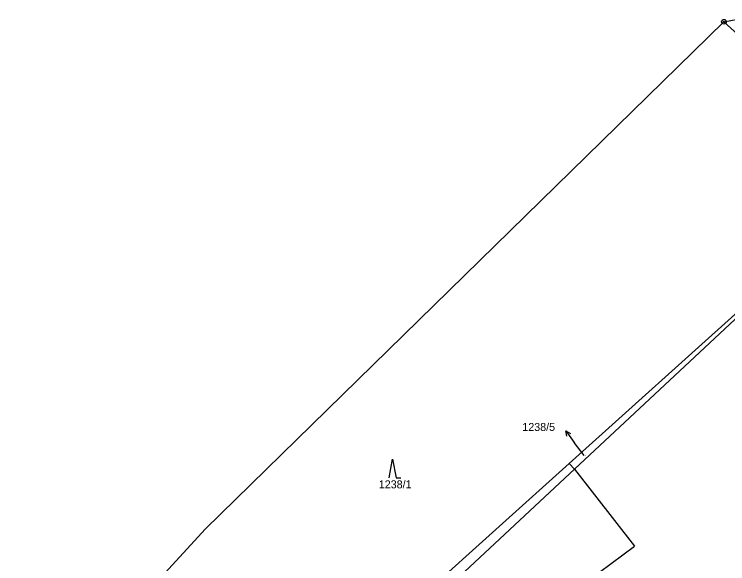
# Model space of a CAD drawing. Extents: x -763205 to -760228, y -1155311 to -1152844.
# Drawn here: x -761281 to -761129.4, y -1153957 to -1153840.2 of the extents above; entities that cross this region are included whole.
import ezdxf

# ---------------------------------------------------------------- set-up
doc = ezdxf.new("R2010")
doc.units = 0
for name, color, linetype in [('Vrstva 1', 7, 'Continuous'), ('Vrstva 13', 7, 'Continuous'), ('Vrstva 16', 7, 'Continuous'), ('Vrstva 18', 7, 'Continuous'), ('Vrstva 24', 7, 'Continuous'), ('Vrstva 25', 7, 'Continuous'), ('Vrstva 6', 7, 'Continuous')]:
    doc.layers.add(name, color=color, linetype=linetype)

msp = doc.modelspace()

# ---------------------------------------------------------------- linework, layer by layer
at = {"layer": 'Vrstva 1'}
for p, q in [((-761130.25, -1153841.8), (-761094.99, -1153874.24)), ((-761162.03, -1153936.88), (-761094.99, -1153874.24)), ((-761222.52, -1153993.4), (-761162.03, -1153936.88))]:
    msp.add_line(p, q, dxfattribs=at)
at = {"layer": 'Vrstva 13'}
for p, q in [((-761130.25, -1153841.8), (-761121.94, -1153840.2)), ((-761240.45, -1153949.68), (-761130.25, -1153841.8)), ((-761281.02, -1153993.61), (-761240.45, -1153949.68))]:
    msp.add_line(p, q, dxfattribs=at)
at = {"layer": 'Vrstva 16'}
for p in [(-761163.83, -1153928.775), (-761159.97, -1153934.01)]:
    msp.add_line(p, (-761162.05, -1153931.19), dxfattribs=at)
msp.add_lwpolyline([(-761163.639, -1153929.876), (-761163.83, -1153928.775), (-761162.834, -1153929.283)], dxfattribs=at)
at = {"layer": 'Vrstva 24'}
for radius in [0.5, 0.1]:
    msp.add_circle((-761130.25, -1153841.8), radius, dxfattribs=at)
at = {"layer": 'Vrstva 25'}
msp.add_lwpolyline([(-761201.38, -1153938.77), (-761200.68, -1153934.77), (-761199.88, -1153938.77), (-761198.88, -1153938.77)], dxfattribs=at)
at = {"layer": 'Vrstva 6'}
for p, q in [((-761163.12, -1153935.69), (-761094.99, -1153874.24)), ((-761181.53, -1153952.29), (-761163.12, -1153935.69)), ((-761163.12, -1153935.69), (-761162.03, -1153936.88)), ((-761162.03, -1153936.88), (-761149.23, -1153953.23)), ((-761258.41, -1154021.07), (-761181.53, -1153952.29)), ((-761248.12, -1154026.72), (-761149.23, -1153953.23))]:
    msp.add_line(p, q, dxfattribs=at)

# ---------------------------------------------------------------- texts
at = {"layer": 'Vrstva 16'}
msp.add_text('1238/5', height=1.7, dxfattribs=at).set_placement((-761173.086, -1153928.77))
at = {"layer": 'Vrstva 18'}
for s, height, p in [('1238/5', 0.1, (-761159.947, -1153934.01)), ('1238/1', 1.7, (-761203.577, -1153940.97))]:
    msp.add_text(s, height=height, dxfattribs=at).set_placement(p)

doc.saveas('drawing.dxf')
